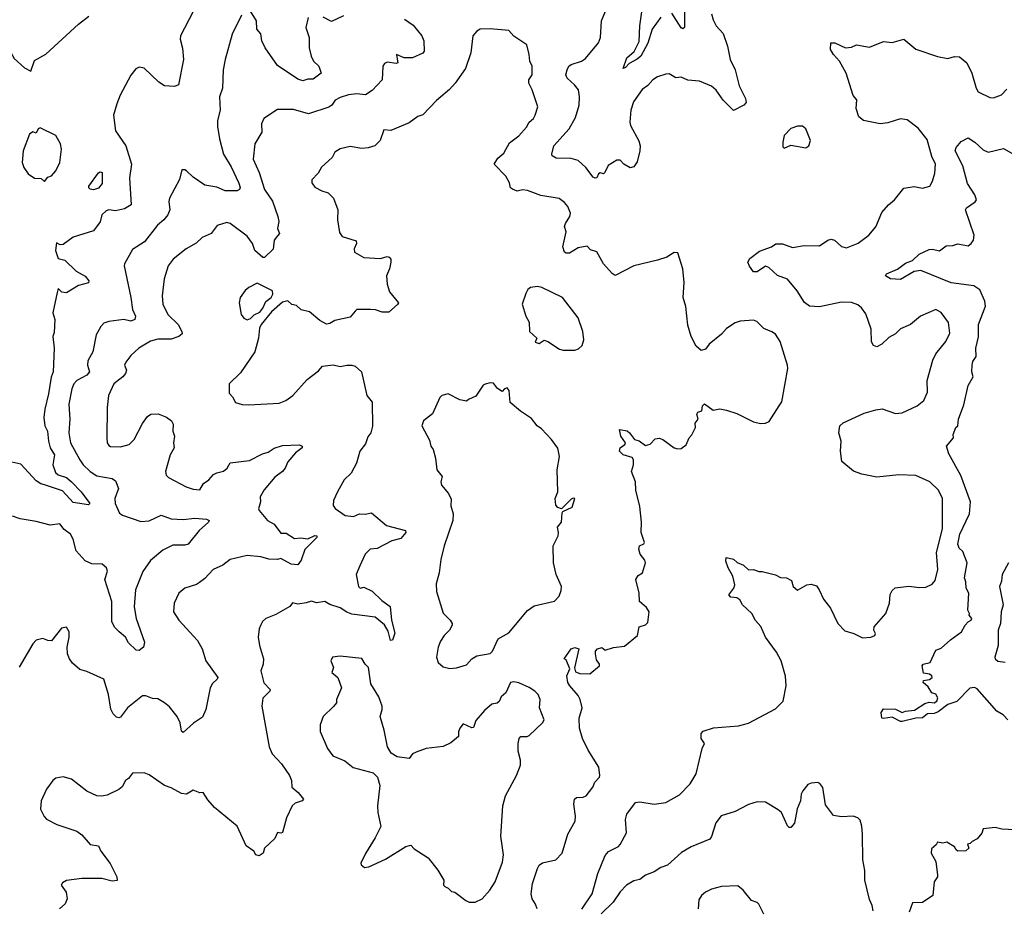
# Model space of a CAD drawing. Extents: x 1690054 to 1842981, y 782881 to 914114.
# Tile 577 of 656: x 1804377 to 1810210, y 862098 to 867361. Entities that reach past the tile are written whole.
import ezdxf

# ---------------------------------------------------------------- set-up
doc = ezdxf.new("R2010")
doc.units = 0

msp = doc.modelspace()

# ---------------------------------------------------------------- linework, layer by layer
at = {"layer": '0CON10XD'}
for points in [[(1804036.2, 867425), (1804265.9, 867255.9), (1804293.4, 867223.4), (1804345, 867131.4), (1804405, 867076.2), (1804443, 867057), (1804465, 867118.8), (1804532.5, 867157.5), (1804726.1, 867333.9), (1804787.6, 867382.4)], [(1805402.7, 867405), (1805330.8, 867265), (1805328, 867245), (1805341.8, 867191.8), (1805347.3, 867125), (1805318.7, 866975), (1805295, 866966.2), (1805235, 866970), (1805201.7, 866991.7), (1805115, 867073.4), (1805085, 867080.8), (1805065, 867070), (1805035, 867033.5), (1804972.1, 866915), (1804952.5, 866862.5)], [(1806085.7, 867374.3), (1806071.5, 867315), (1806092.9, 867255), (1806092.9, 867195), (1806104.5, 867145), (1806117.3, 867115), (1806148.6, 867085), (1806162.5, 867045), (1806115, 867008), (1806085, 867008.1), (1806055, 866998.6), (1806025, 867008.1), (1805905, 867089.5), (1805830.6, 867195), (1805811.8, 867235), (1805806.5, 867276.5), (1805782.5, 867305), (1805780, 867355), (1805745, 867411.2)], [(1808476.3, 867396.3), (1808485, 867360), (1808502, 867325), (1808545, 867280), (1808569.4, 867205), (1808586.2, 867125), (1808615.4, 867065), (1808639.2, 866969.1), (1808677.3, 866895), (1808681.2, 866871.2), (1808666.7, 866855), (1808605, 866823.8), (1808544.5, 866884.5), (1808503.7, 866943.7), (1808475, 866966.9), (1808405, 866997.5), (1808335, 867003.8), (1808295, 867021.2), (1808265, 867016.2), (1808225, 867040), (1808205, 867039.2), (1808155, 867021.9), (1808128.8, 867005), (1808098.8, 866971.2), (1808065, 866948), (1808012.9, 866875), (1807997.1, 866825), (1807991.5, 866755), (1807996.5, 866735), (1808045, 866644), (1808052.1, 866615), (1808050.9, 866585), (1808035, 866520), (1808015, 866490), (1807994.1, 866484.1), (1807955.7, 866505.7), (1807935, 866530), (1807915, 866530), (1807862.5, 866497.5), (1807844.3, 866455.7), (1807835, 866448.8), (1807815, 866453.3), (1807805, 866448.8), (1807796.2, 866423.8), (1807787, 866423), (1807775, 866428.8), (1807731.4, 866485), (1807685, 866527.8), (1807645, 866539.4), (1807555, 866541.4), (1807531.2, 866555), (1807528.8, 866565), (1807542, 866615), (1807631.3, 866715), (1807668.8, 866781.2), (1807691.4, 866855), (1807693.3, 866905), (1807686.6, 866945), (1807664.6, 866975), (1807619.6, 867015), (1807613.2, 867035), (1807619.7, 867065), (1807630.9, 867085), (1807644.5, 867095), (1807704.3, 867115), (1807729, 867131), (1807805.6, 867225), (1807816.9, 867255), (1807824.3, 867355), (1807857.5, 867435)], [(1808175, 867376.5), (1808123.1, 867305), (1808097.9, 867222.1), (1808057.5, 867145), (1808035, 867126.5), (1807987.5, 867102.5), (1807965, 867077.5), (1807953, 867073), (1807974.5, 867135), (1808016.7, 867173.3), (1808047.5, 867232.5), (1808050.4, 867325), (1808067, 867435)], [(1808315.4, 867444.6), (1808315.7, 867314.3), (1808305, 867306.7), (1808295, 867313.8), (1808239.9, 867399.9)], [(1805692.2, 867387.8), (1805635.5, 867274.5), (1805594.5, 867125), (1805582.2, 867065), (1805578, 866955), (1805561.4, 866905), (1805564.2, 866825), (1805549.4, 866765), (1805548.9, 866728.9), (1805560, 866655), (1805584.6, 866565), (1805630.1, 866490.1), (1805675, 866393.1), (1805683.7, 866366.3), (1805680, 866355), (1805665, 866347.9), (1805595, 866346.7), (1805545, 866370), (1805475, 866381.8), (1805405, 866429.4), (1805365, 866465.8), (1805355, 866472), (1805338.8, 866471.2), (1805324.2, 866415), (1805265.6, 866305), (1805261.5, 866285), (1805266.5, 866235), (1805255.4, 866204.6), (1805231.4, 866175), (1805192.9, 866145), (1805116.9, 866045), (1805045, 866000), (1804998.1, 865915), (1804995.8, 865904.2), (1805036.6, 865716.6), (1805045.6, 865645), (1805063.5, 865605), (1805058.5, 865585), (1805035, 865575.5), (1804995, 865585.8), (1804905.4, 865574.6), (1804876.4, 865563.6), (1804857.5, 865545), (1804830.8, 865495), (1804810.6, 865395), (1804780.8, 865340.8), (1804778.9, 865315), (1804790, 865275), (1804774.2, 865255.8), (1804715.4, 865225), (1804698.8, 865205), (1804686.2, 865175), (1804669.2, 865085), (1804674.5, 864995), (1804668.2, 864915), (1804679.1, 864855), (1804732.7, 864755), (1804753.5, 864725), (1804795, 864684.5), (1804835, 864659.6), (1804925, 864643.3), (1804945, 864630.7), (1804963.1, 864585), (1804941.5, 864525), (1804943.1, 864495), (1804969.1, 864439.1)], [(1806657.5, 867365), (1806707.9, 867327.9), (1806758.6, 867265), (1806770.8, 867235), (1806774.3, 867175), (1806765, 867163.3), (1806704.6, 867135.4), (1806655, 867135.6), (1806610, 867155), (1806616.2, 867115), (1806617.5, 867105), (1806608.3, 867101.7), (1806555, 867108.8), (1806538.3, 867101.7), (1806528.8, 867085), (1806524.2, 867005.8), (1806465, 866940.8), (1806425, 866915.8), (1806375, 866921.1), (1806325, 866915.6), (1806275, 866900.5), (1806247.1, 866885), (1806226.7, 866855), (1806207.7, 866842.3), (1806087.3, 866802.7), (1805999.1, 866829.1), (1805905, 866830), (1805824.5, 866775.5), (1805810.6, 866745), (1805811.4, 866695), (1805770.8, 866625), (1805760.6, 866535), (1805796.9, 866456.9), (1805827.5, 866355), (1805875.7, 866285.7), (1805906.8, 866195), (1805913.2, 866165), (1805904.2, 866125), (1805915.5, 866095), (1805905, 866081.1), (1805884.3, 866055.7), (1805878.5, 866001.5), (1805827.7, 865952.3), (1805816.9, 865953.1), (1805770.8, 865995), (1805756.5, 866035), (1805725, 866078.6), (1805623.2, 866153.2), (1805605, 866160), (1805547, 866143), (1805512, 866095), (1805459.2, 866070.8), (1805422.6, 866037.4), (1805364.2, 866005), (1805286.7, 865943.3), (1805257.6, 865902.4), (1805233.1, 865826.9), (1805222, 865725), (1805225.4, 865675.4), (1805255, 865615.8), (1805316.6, 865556.6), (1805338.8, 865515), (1805339.5, 865500.5), (1805320, 865485), (1805275, 865468.5), (1805195, 865468.2), (1805151.9, 865458.1), (1805084, 865415), (1805035, 865372.5), (1805006.2, 865333.8), (1804998.9, 865315), (1805009.2, 865285), (1805004.2, 865265), (1804988.6, 865245), (1804934.7, 865205.3), (1804903.3, 865135), (1804895.5, 865065), (1804893.5, 864885), (1804895.6, 864855), (1804905, 864839.4), (1804915, 864833.5), (1804975, 864831.9), (1805025, 864845.8), (1805055.6, 864875), (1805105, 864970), (1805135, 865012), (1805155, 865024), (1805197.7, 865027.7), (1805247.3, 865007.3), (1805276.7, 864985), (1805285.9, 864965.9), (1805284.2, 864925), (1805294, 864895), (1805288, 864855), (1805292, 864825), (1805268.9, 864785), (1805241.4, 864685), (1805244.5, 864664.5), (1805259.3, 864649.3), (1805364.2, 864594.2), (1805405, 864581.2), (1805445, 864576.7), (1805466.7, 864613.3), (1805497.1, 864635), (1805525, 864666.7), (1805545, 864678.1), (1805585, 864687.1), (1805605.7, 864704.3), (1805616.7, 864723.3)], [(1806295, 867384.4), (1806225, 867350.8), (1806175.9, 867375.9)], [(1808016.2, 865903.8), (1807905, 865846.7), (1807887.3, 865857.3), (1807836, 865915), (1807797, 865987), (1807758.8, 865998.8), (1807739.7, 866019.7), (1807685, 866009.5), (1807635, 865978.9), (1807615, 865977.4), (1807605, 865983.4), (1807595.3, 866015), (1807614.5, 866105), (1807604.1, 866135.9), (1807610, 866155), (1807636.7, 866195), (1807641.1, 866215), (1807624, 866255), (1807605, 866278), (1807572.3, 866302.3), (1807465, 866320), (1807385, 866349.4), (1807355, 866354), (1807325, 866345.7), (1807296.5, 866356.5), (1807285.6, 866365.6), (1807278.9, 866395), (1807257.1, 866435), (1807187.5, 866505), (1807209.9, 866540.1), (1807245, 866570.6), (1807278.5, 866631.5), (1807335, 866672.5), (1807379.2, 866725), (1807395, 866753.3), (1807420, 866775), (1807430, 866795), (1807447.5, 866845), (1807413.8, 866945), (1807394, 866985), (1807394, 867005), (1807413.3, 867035), (1807413.8, 867085), (1807398.8, 867115), (1807396.2, 867155), (1807381.2, 867211.2), (1807305, 867263.3), (1807275, 867296.7), (1807165, 867306.7), (1807105, 867304.2), (1807085, 867294), (1807061.4, 867265), (1807050, 867165), (1807018.2, 867071.8), (1806957.7, 866985), (1806923, 866947), (1806847.1, 866882.9), (1806765, 866796.9), (1806735, 866788.6), (1806685, 866750), (1806575, 866704.3), (1806535, 866709.4), (1806512.9, 866645), (1806482, 866615), (1806441.3, 866601.3), (1806405, 866598.6), (1806335, 866610.6), (1806275, 866597.1), (1806244.3, 866575.7), (1806228.8, 866545), (1806165, 866486.7), (1806145, 866452.5), (1806107, 866413), (1806108.8, 866395), (1806125, 866370), (1806167.5, 866347.5), (1806205, 866336.5), (1806235.7, 866305), (1806262.9, 866235), (1806260, 866175), (1806270.9, 866100.9), (1806287.2, 866077.2), (1806370.5, 866050.5), (1806372.5, 866035), (1806358.6, 866005), (1806361.2, 865985), (1806415, 865951.8), (1806514.1, 865945.9), (1806555, 865959.2), (1806565.6, 865955.6), (1806575, 865942.5), (1806576.7, 865925), (1806567.1, 865885), (1806550.5, 865845), (1806554.5, 865795), (1806568.5, 865748.5), (1806621.2, 865685), (1806616, 865675), (1806565, 865629.2), (1806525, 865629.5), (1806485, 865642.5), (1806455, 865644.4), (1806375, 865643.8), (1806363.8, 865635), (1806335, 865599.2), (1806245, 865578.8), (1806215, 865561.2), (1806195, 865558.8), (1806155, 865580), (1806095, 865630), (1806045, 865641.8), (1806017.7, 865667.7), (1805990, 865675), (1805965.4, 865695.4), (1805935, 865687.5), (1805868.4, 865631.6), (1805808.1, 865555), (1805797.1, 865535), (1805792.5, 865475), (1805770, 865395), (1805685, 865270), (1805617.5, 865205), (1805618.3, 865148.3), (1805638.3, 865128.3), (1805655, 865093.3), (1805695, 865082), (1805735, 865080.8), (1805915, 865090), (1805953.3, 865105), (1805995, 865136.2), (1806080.3, 865229.7), (1806147.7, 865282.3), (1806170.5, 865309.5), (1806235, 865318), (1806275, 865308), (1806315, 865316), (1806345, 865314.2), (1806365, 865310), (1806402, 865275), (1806434.2, 865135), (1806466.2, 865095), (1806467, 864953), (1806458, 864915), (1806439.7, 864890.3), (1806425, 864850), (1806392.9, 864805), (1806373.1, 864735), (1806340, 864675), (1806300, 864635), (1806260.8, 864565), (1806236.8, 864513.2), (1806233.7, 864483.7), (1806245.4, 864465.4), (1806305, 864425.5), (1806355, 864419.4), (1806390, 864435), (1806423.3, 864433.3), (1806461.5, 864441.5), (1806550, 864365), (1806662.5, 864335), (1806664, 864325), (1806635, 864289.2), (1806582.5, 864275), (1806495, 864230), (1806453.8, 864225), (1806423.4, 864196.6), (1806393, 864127), (1806371.1, 864075), (1806385, 864003.8), (1806395, 863994.4), (1806415, 864000.6), (1806465, 863977.5), (1806521.9, 863921.9), (1806571.4, 863885), (1806580, 863805), (1806598.7, 863728.7), (1806585, 863686.7), (1806573.6, 863683.6), (1806560.5, 863740.5), (1806537.5, 863777.5), (1806483.2, 863823.2), (1806345, 863839.6), (1806315, 863851.5), (1806275, 863878.5), (1806215, 863897.7), (1806185, 863915.5), (1806135, 863907.8), (1806105, 863918.2), (1806075, 863907.3), (1806025, 863900), (1805992.5, 863907.5), (1805977.5, 863885), (1805895, 863838.8), (1805835, 863813.8), (1805815, 863796.7), (1805805, 863777.5), (1805795.8, 863754.2), (1805790.8, 863705), (1805798.6, 863655), (1805821.9, 863575), (1805819.4, 863545), (1805805.8, 863505.8), (1805823.9, 863433.9), (1805862, 863395), (1805860, 863385), (1805817.6, 863342.4), (1805810.9, 863295), (1805854.3, 863055), (1805873.4, 863013.4), (1805929.2, 862955), (1805975.8, 862885), (1805988, 862855), (1805990, 862815), (1806027.1, 862785), (1806058.8, 862745), (1806050, 862735), (1806008.8, 862721.2), (1805991.2, 862705), (1805958.8, 862635), (1805935, 862547.5), (1805925, 862543.3), (1805905, 862547.5), (1805888.8, 862511.2), (1805826.7, 862455), (1805818.8, 862425), (1805795, 862410), (1805776.7, 862415), (1805765, 862436), (1805719.3, 862469.3), (1805665.8, 862585), (1805531.4, 862695), (1805490.9, 862740.9), (1805465, 862783.3), (1805445, 862782), (1805405, 862798.8), (1805365.7, 862774.3), (1805335, 862779.2), (1805275, 862812), (1805235.6, 862825.6), (1805145, 862888.8), (1805115, 862901.2), (1805045, 862899.2), (1805022.2, 862867.8), (1805004.3, 862855), (1804985, 862818.8), (1804965, 862802.5), (1804895, 862769.2), (1804862.7, 862762.7), (1804835, 862764), (1804775, 862791.2), (1804685, 862862.5), (1804635, 862877.5), (1804591.7, 862868.3), (1804574.1, 862855.9), (1804536.2, 862805), (1804504, 862735), (1804500, 862685), (1804521.7, 862641.7), (1804536.4, 862626.4), (1804597.5, 862595), (1804715.7, 862555.7), (1804745, 862534), (1804795, 862477.3), (1804845, 862468.8), (1804857.7, 862437.7), (1804914.2, 862364.2), (1804952.5, 862285), (1804955, 862263.3), (1804925, 862260), (1804864.1, 862274.1), (1804745, 862275.8), (1804655, 862263.3), (1804630.7, 862249.3), (1804622.5, 862235), (1804653.6, 862193.6), (1804658.8, 862155), (1804646.2, 862125), (1804613.8, 862095)], [(1807707.5, 862092.5), (1807768, 862185), (1807802.9, 862305), (1807845, 862411.2), (1807865.7, 862434.3), (1807925, 862463.8), (1807934.1, 862475.9), (1807972, 862545), (1807966.9, 862625), (1807974.4, 862655), (1808025, 862724.3), (1808051.5, 862728.5), (1808135, 862715.5), (1808205, 862725.2), (1808285, 862769.8), (1808348.5, 862835), (1808384.8, 862895.2), (1808419.5, 863045), (1808434.6, 863075), (1808414.1, 863105), (1808415, 863133.3), (1808425, 863148), (1808487.3, 863167.3), (1808635, 863180), (1808695, 863194.5), (1808855, 863279.1), (1808900, 863325), (1808917.8, 863415), (1808912.9, 863472.9), (1808887.1, 863565), (1808859.4, 863615), (1808794.4, 863705), (1808768.3, 863768.3), (1808735, 863802.5), (1808714.5, 863844.5), (1808658.8, 863895), (1808643.3, 863925), (1808625, 863936.2), (1808590.5, 863940.5), (1808577.5, 863955), (1808606.7, 863995), (1808613.3, 864015), (1808602, 864065), (1808573.8, 864115), (1808560, 864155), (1808563, 864177), (1808605, 864166), (1808626.7, 864146.7), (1808665, 864130), (1808693.6, 864103.6), (1808725, 864104.2), (1808755, 864093.8), (1808775, 864093.8), (1808855, 864073.3), (1808885, 864056.7), (1808920, 864055), (1808949.3, 864039.3), (1808960, 864005), (1808985, 863982.5), (1809040, 864015), (1809065, 864017.5), (1809097.4, 864007.4), (1809114, 863985), (1809139.3, 863929.3), (1809181.2, 863875), (1809224, 863785), (1809265, 863741.2), (1809317.5, 863725), (1809369.3, 863699.3), (1809420, 863705), (1809442.5, 863715), (1809447.5, 863725), (1809436.7, 863745), (1809438.8, 863765), (1809508.8, 863845), (1809528.8, 863905), (1809533.6, 863956.4), (1809545, 863980), (1809563.9, 863996.1), (1809645, 864006.2), (1809707.7, 863997.7), (1809745, 864000.8), (1809781.7, 864018.3), (1809800.2, 864039.8), (1809816.4, 864105), (1809808.4, 864205), (1809844.6, 864345), (1809843.3, 864525), (1809820.5, 864575), (1809769.2, 864625), (1809685, 864661.5), (1809584.6, 864665.4), (1809455, 864652.5), (1809365, 864669.2), (1809317.3, 864687.3), (1809248, 864745), (1809239.2, 864805), (1809240.8, 864835), (1809242.5, 864865), (1809228.8, 864915), (1809236.2, 864955), (1809255, 864973.8), (1809380, 865030), (1809449.3, 865050.7), (1809485.8, 865055.8), (1809565, 865028.9), (1809605, 865031.9), (1809693.3, 865075), (1809733.8, 865105), (1809754.4, 865155), (1809752.1, 865225), (1809786.5, 865345), (1809805, 865382.9), (1809864.4, 865455), (1809887.1, 865505), (1809878.5, 865568.5), (1809836.6, 865626.6), (1809805, 865644.3), (1809713.8, 865606.2), (1809653.8, 865555), (1809595, 865530), (1809565, 865501.2), (1809525, 865478), (1809485, 865440), (1809455, 865423.8), (1809435, 865432.5), (1809422.7, 865452.7), (1809422.1, 865527.9), (1809389.8, 865619.8), (1809364.2, 865655), (1809342.8, 865672.8), (1809305, 865686.5), (1809245, 865688.8), (1809115, 865661.4), (1809055, 865663.8), (1809026.6, 865686.6), (1808983.1, 865755), (1808925.8, 865825), (1808866.8, 865846.8), (1808815, 865892.9), (1808795, 865901.4), (1808745, 865867.1), (1808725, 865867.5), (1808700.6, 865900.6), (1808691.2, 865925), (1808702.7, 865947.3), (1808760.5, 865989.5), (1808830, 866015), (1808857.3, 866032.7), (1808895, 866034.3), (1808955, 866011.9), (1809025, 866024), (1809115, 866021.2), (1809165, 866056), (1809185, 866062), (1809203.3, 866055), (1809245, 866017.5), (1809275, 866010.6), (1809345, 866037.5), (1809407.5, 866085), (1809448, 866135), (1809485, 866220), (1809523.8, 866265), (1809560, 866295), (1809615, 866364), (1809675, 866372.5), (1809725, 866362.5), (1809768.8, 866375), (1809784.3, 866405), (1809797.3, 866452.7), (1809802.5, 866505), (1809781.2, 866551.2), (1809752.5, 866652.5), (1809699.3, 866719.3), (1809635, 866768.6), (1809595, 866774.5), (1809520.6, 866749.4), (1809475, 866744.6), (1809376.7, 866765), (1809347.5, 866785), (1809333.1, 866835), (1809336.1, 866886.1), (1809315, 866912.5), (1809273.3, 867045), (1809233.5, 867115), (1809198.1, 867155), (1809180.8, 867185), (1809182.5, 867225), (1809205, 867223.8), (1809270, 867195), (1809305, 867197.8), (1809335, 867211.2), (1809411.7, 867198.3), (1809495, 867231.2), (1809545, 867226), (1809615, 867246.2), (1809685, 867187.1), (1809815, 867144), (1809875, 867131.2), (1809915, 867143.8), (1809945, 867141.2), (1809987.5, 867105), (1810018.1, 867045), (1810042.9, 866955), (1810054.4, 866934.4), (1810125, 866900), (1810145, 866898.8), (1810193.8, 866916.2), (1810225, 866950)], [(1804952.5, 866862.5), (1804933.8, 866795), (1804945, 866702.5), (1805007.1, 866615), (1805039.2, 866505), (1805027.1, 866425), (1805037.1, 866265), (1804999.2, 866240.8), (1804945, 866230), (1804905, 866234.4), (1804890.2, 866229.8), (1804864.2, 866205), (1804855, 866163.3), (1804815, 866110.6), (1804695, 866073.1), (1804635, 866029.2), (1804617.7, 866027.7), (1804595, 866040), (1804588.8, 865995), (1804605, 865947.5), (1804645, 865937.5), (1804711.2, 865871.2), (1804765, 865841.4), (1804786, 865815), (1804785, 865803.3), (1804725, 865787.8), (1804655, 865744), (1804628, 865748), (1804605, 865770), (1804600, 865745), (1804574, 865625), (1804585.7, 865585), (1804581.4, 865508.6), (1804573.8, 865485), (1804581.9, 865415), (1804575.7, 865275), (1804564.2, 865244.2), (1804548.7, 865145), (1804526, 865055), (1804520.4, 865005), (1804526.2, 864955), (1804542.4, 864925), (1804547.1, 864865), (1804557.1, 864825), (1804583.6, 864785), (1804574.6, 864725), (1804589.4, 864679.4), (1804605, 864665.7), (1804655, 864649.1), (1804684.4, 864625), (1804741.1, 864565), (1804792.5, 864495), (1804785, 864487.5), (1804695, 864501.5), (1804630.8, 864570.8), (1804525, 864606.5), (1804502.1, 864612.1), (1804475, 864630), (1804385, 864728), (1804331.4, 864741.4)], [(1804525, 866402.5), (1804545, 866427.5), (1804565, 866435.8), (1804590.6, 866465), (1804614.6, 866515), (1804625.9, 866595), (1804618.2, 866625), (1804591.1, 866675), (1804499.3, 866720.7), (1804487.5, 866715), (1804475, 866690), (1804455, 866697.5), (1804435, 866683.3), (1804397.3, 866585), (1804391.9, 866515), (1804402.5, 866485), (1804427.8, 866447.8), (1804465, 866423.1), (1804505, 866421.2), (1804525, 866402.5)], [(1808905, 866600), (1808945, 866617.5), (1809035, 866602.5), (1809052.5, 866615), (1809062.5, 866645), (1809033.3, 866715), (1809015, 866730), (1808985, 866730), (1808945, 866716.7), (1808906.7, 866675), (1808897.5, 866635), (1808898.3, 866608.3), (1808905, 866600)], [(1810014, 866035), (1810026.7, 866055), (1810030.6, 866085), (1809979.4, 866235), (1809985, 866247.5), (1810037.9, 866282.1), (1810045.6, 866295), (1810035, 866323.8), (1809990.8, 866390.9), (1809964.7, 866495), (1809919.1, 866585), (1809924.5, 866605), (1809955, 866639.1), (1809995, 866662), (1810035.9, 866635.9), (1810085, 866590.8), (1810115, 866577.5), (1810205, 866598.6), (1810296.3, 866546.3)], [(1804815, 866354.4), (1804795, 866356.7), (1804786.7, 866365), (1804787.5, 866375), (1804845, 866453.8), (1804855, 866460), (1804865, 866456.7), (1804865, 866390.9), (1804845, 866363.7), (1804815, 866354.4)], [(1810230, 863215), (1810202.5, 863245), (1810165, 863266.7), (1810048.3, 863398.3), (1810033.6, 863406.4), (1810005, 863402.5), (1809927.7, 863322.3), (1809875, 863305.8), (1809818.9, 863261.1), (1809795, 863251.4), (1809755, 863250.6), (1809725, 863226.9), (1809685, 863224), (1809605, 863203.8), (1809595, 863203.8), (1809545, 863231.2), (1809495, 863222), (1809483.8, 863225), (1809481.3, 863258.7), (1809495, 863279.2), (1809565, 863278), (1809605, 863257.5), (1809624.3, 863265.7), (1809678.2, 863271.8), (1809739.2, 863310.8), (1809765, 863318.8), (1809795, 863315.8), (1809810.8, 863325), (1809815.6, 863345), (1809805, 863367.5), (1809780, 863375), (1809759.3, 863409.3), (1809730, 863435), (1809731.7, 863448.3), (1809767, 863453), (1809782.5, 863465), (1809780, 863475), (1809767.5, 863485), (1809731.7, 863491.7), (1809723.3, 863535), (1809730, 863545), (1809770, 863555), (1809805, 863627.5), (1809835, 863640), (1809891.8, 863688.2), (1809955.7, 863735), (1809978.9, 863775), (1809995, 863795.8), (1810013.3, 863805), (1810017.1, 863815), (1810001.2, 863835), (1810003.3, 863845), (1809993.8, 863865), (1810000, 863965), (1809983.3, 863995), (1809982.1, 864032.1), (1809973.8, 864055), (1809990, 864145), (1809965, 864212.5), (1809942.1, 864232.1), (1809935.4, 864255.4), (1809946, 864315), (1810002.9, 864435), (1810008.8, 864505), (1809952.5, 864662.5), (1809880.5, 864790.5), (1809866.7, 864835), (1809908.8, 864885), (1809906.7, 864905), (1809923.3, 864945), (1809933.9, 864956.1), (1809938, 864995), (1809969.5, 865080.5), (1809995.7, 865195), (1810025.8, 865245), (1810016.9, 865275), (1810018.5, 865315), (1810023, 865337), (1810043, 865367), (1810041.2, 865415), (1810056.3, 865483.6), (1810057.8, 865555), (1810098.9, 865665), (1810094.6, 865694.6), (1810065, 865760.8), (1810030, 865785), (1809895, 865802.2), (1809715.3, 865875.3), (1809675, 865869.4), (1809595, 865822.9), (1809535, 865827.1), (1809506.7, 865845), (1809512.5, 865855), (1809577, 865883), (1809625, 865919.4), (1809665.9, 865934.1), (1809705, 865971.9), (1809765, 866000.4), (1809785, 866002.3), (1809825, 865991.8), (1809865, 866021.4), (1809905, 866023.1), (1809935, 866034.2), (1809995, 866021.9), (1810014, 866035)], [(1807442.2, 862095), (1807433.6, 862123.6), (1807412.9, 862155), (1807406.7, 862185), (1807414.5, 862245), (1807444.4, 862335), (1807455, 862354), (1807475, 862367.5), (1807552.5, 862385), (1807590, 862425), (1807625, 862536.7), (1807667.5, 862615), (1807670.6, 862645), (1807660.8, 862715), (1807664.3, 862745.7), (1807675.7, 862754.3), (1807715, 862756.9), (1807732, 862765), (1807772.5, 862815), (1807784.5, 862845.5), (1807812, 862875), (1807814.4, 862885.6), (1807807.8, 862935), (1807744.7, 863035), (1807711.8, 863105), (1807693.8, 863165), (1807691.8, 863225), (1807708.6, 863285), (1807696.9, 863335), (1807685, 863358), (1807636, 863415), (1807624.4, 863435), (1807619.2, 863475), (1807636.4, 863516.4), (1807615, 863570), (1807602.5, 863575), (1807643.8, 863635), (1807665, 863642.5), (1807690, 863635), (1807663, 863523), (1807669.5, 863499.5), (1807695, 863489.4), (1807755, 863486.2), (1807811.2, 863535), (1807812.5, 863545), (1807795, 863570), (1807787.5, 863605), (1807788.3, 863621.7), (1807800, 863635), (1807825, 863642.5), (1807845, 863627.5), (1807895, 863643.3), (1807959.1, 863650.9), (1808036.7, 863715), (1808046.7, 863765), (1808085, 863776.4), (1808098.5, 863791.5), (1808106.2, 863855), (1808090.8, 863880.8), (1808048, 863915), (1808046, 863965), (1808028, 864045), (1808041.4, 864068.6), (1808067.5, 864085), (1808084.6, 864145), (1808080.2, 864160.2), (1808052.9, 864195), (1808045.8, 864225), (1808048.8, 864245), (1808075, 864257.5), (1808078.8, 864265), (1808058.6, 864325), (1808060.6, 864385), (1808051.1, 864478.9), (1808028.1, 864575), (1808024.2, 864625), (1808002, 864685), (1808013.9, 864723.9), (1808012.5, 864755), (1808005, 864768), (1807952.5, 864785), (1807930, 864805), (1807933.9, 864826.1), (1807962.5, 864845), (1807966, 864855), (1807938, 864895), (1807930, 864935), (1807975, 864925.8), (1807990, 864915), (1808020, 864875), (1808047.1, 864867.1), (1808085, 864840), (1808113, 864847), (1808141.7, 864878.3), (1808165, 864882), (1808187.5, 864875), (1808255, 864826), (1808275, 864820), (1808295, 864822.5), (1808326.1, 864843.9), (1808342.5, 864885), (1808358.3, 864901.7), (1808380, 864945), (1808378.3, 864971.7), (1808396.2, 864995), (1808387.5, 865025), (1808395, 865037.5), (1808417.5, 865045), (1808422.5, 865075), (1808433, 865087), (1808485, 865049.2), (1808525, 865056.2), (1808565, 865048), (1808625, 865028.8), (1808725, 864980), (1808765, 864968.8), (1808795, 864971.2), (1808817.7, 864982.3), (1808876.2, 865075), (1808891.2, 865098.8), (1808927.1, 865295), (1808925.7, 865315.7), (1808882.9, 865455), (1808855, 865498), (1808833.4, 865513.4), (1808785, 865531.4), (1808743, 865573), (1808725, 865582), (1808645, 865575.7), (1808615, 865566.7), (1808565, 865532.9), (1808535, 865498.6), (1808460.8, 865439.2), (1808440, 865410), (1808415, 865402.5), (1808385, 865427.5), (1808355.7, 865485.7), (1808335, 865552.5), (1808323.2, 865663.2), (1808308.1, 865715), (1808312.5, 865805), (1808306.1, 865886.1), (1808275, 865980), (1808255, 865982.5), (1808210, 865955), (1808155, 865936.2), (1808016.2, 865903.8)], [(1805725, 865584), (1805745, 865591.4), (1805766.2, 865613.8), (1805800.3, 865629.8), (1805817.8, 865652.2), (1805835, 865691.9), (1805867.5, 865715), (1805876.8, 865735), (1805875, 865755.8), (1805785, 865801.1), (1805734.3, 865775.7), (1805713.2, 865756.8), (1805683.8, 865715), (1805678, 865685), (1805690, 865615), (1805705, 865593.3), (1805725, 865584)], [(1807597, 865403), (1807665, 865403.3), (1807688.3, 865411.7), (1807709.3, 865430.7), (1807720, 865465), (1807713.3, 865515), (1807686.2, 865595), (1807592.5, 865715), (1807470, 865775), (1807445, 865780), (1807402.5, 865775), (1807387, 865763), (1807375, 865740), (1807353.6, 865676.4), (1807375.7, 865605.7), (1807395, 865570), (1807396.7, 865515), (1807440, 865475), (1807431.7, 865451.7), (1807455, 865444), (1807485, 865462.5), (1807505, 865456.2), (1807575, 865409.2), (1807597, 865403)], [(1806925, 863519.5), (1806965, 863522.5), (1807025, 863541.1), (1807056, 863575), (1807085, 863594), (1807165, 863607.5), (1807178.3, 863621.7), (1807211.2, 863695), (1807275, 863730), (1807385, 863862), (1807425, 863890), (1807545, 863917.5), (1807573.6, 863946.4), (1807585, 863980), (1807586, 864005), (1807555.9, 864075.9), (1807540, 864145), (1807536.9, 864245), (1807566.2, 864305), (1807569.7, 864325), (1807563.6, 864355), (1807586, 864385), (1807590.3, 864439.7), (1807595, 864447.5), (1807650, 864475), (1807666, 864525), (1807655, 864527.5), (1807645, 864522), (1807586.4, 864463.6), (1807565, 864472), (1807554, 864485), (1807548.8, 864525), (1807566, 864565), (1807561.4, 864695), (1807574.3, 864775), (1807564.3, 864824.3), (1807528, 864875), (1807468.3, 864938.3), (1807443.3, 864955), (1807409.5, 864999.5), (1807343.2, 865043.2), (1807283.6, 865093.6), (1807277.5, 865165), (1807265, 865180), (1807250, 865175), (1807235, 865160), (1807207, 865177), (1807185, 865207.5), (1807165, 865210), (1807135, 865202.5), (1807123.6, 865196.4), (1807079.3, 865130.7), (1807035, 865112.5), (1807025, 865102.5), (1806985, 865110), (1806915, 865146), (1806877.5, 865135), (1806866.4, 865123.6), (1806822.3, 865027.7), (1806770, 864985), (1806758.8, 864955), (1806805, 864870), (1806813.3, 864835), (1806827.5, 864815), (1806841.2, 864765), (1806848.8, 864695), (1806879.2, 864655), (1806872, 864625), (1806875.8, 864605), (1806917.5, 864555), (1806932.4, 864522.4), (1806931.5, 864481.5), (1806945.6, 864435.6), (1806943.5, 864395), (1806892.2, 864245), (1806871.4, 864165), (1806862.9, 864085), (1806845, 864020), (1806847.1, 863975), (1806885.7, 863845.7), (1806926.7, 863805), (1806940, 863785), (1806940, 863775), (1806924, 863745), (1806892.5, 863715), (1806870.2, 863679.8), (1806855.5, 863644.5), (1806845.8, 863585), (1806855.8, 863555), (1806885, 863528.9), (1806925, 863519.5)], [(1805616.7, 864723.3), (1805625, 864737.5), (1805738.7, 864751.3), (1805815, 864789.4), (1805850, 864800), (1805885, 864823.3), (1805935, 864840), (1806033.9, 864843.9), (1806050, 864835), (1806050, 864825), (1806012, 864795), (1805965, 864743.3), (1805950.8, 864705), (1805935, 864685.8), (1805888.6, 864651.4), (1805825, 864576), (1805801.2, 864535), (1805802.9, 864505), (1805791.4, 864465), (1805795, 864453.8), (1805845.7, 864395), (1805885, 864373.3), (1805925, 864320.6), (1805955, 864319.2), (1806005, 864288.9), (1806043.3, 864293.3), (1806085, 864286.2), (1806125.8, 864305.8), (1806137.5, 864305), (1806138, 864295), (1806067, 864223), (1806045, 864160), (1806025, 864133.3), (1805985.9, 864135.9), (1805925, 864170), (1805905, 864164.4), (1805853.1, 864166.9), (1805805, 864180.8), (1805725, 864187.3), (1805625, 864164.3), (1805580.2, 864129.8), (1805523.8, 864105), (1805475, 864051.2), (1805442.3, 864027.7), (1805423.9, 864016.1), (1805355.8, 863994.2), (1805320, 863965), (1805292, 863905), (1805288.8, 863855), (1805320, 863805), (1805430, 863685), (1805457.5, 863635), (1805479.2, 863565), (1805550.8, 863465), (1805547.5, 863455), (1805520.2, 863429.8), (1805506.3, 863403.7), (1805479.5, 863275), (1805459.9, 863230.1), (1805407.5, 863195), (1805345, 863138.8), (1805335, 863147.5), (1805327.6, 863197.6), (1805310.5, 863235), (1805265, 863291.1), (1805236, 863316), (1805195, 863339.4), (1805165, 863340.6), (1805125, 863356), (1805105, 863355.8), (1805016, 863285), (1804975, 863230.6), (1804965, 863225.7), (1804950.7, 863230.7), (1804930.9, 863250.9), (1804917.6, 863277.6), (1804903.7, 863363.7), (1804875.6, 863455.6), (1804775, 863500.9), (1804732.8, 863512.8), (1804690, 863550), (1804671.8, 863575), (1804661.5, 863605), (1804658.6, 863645), (1804671.2, 863705), (1804670, 863735), (1804655, 863762.5), (1804625, 863757.5), (1804565, 863683.3), (1804545, 863683.8), (1804515, 863696), (1804474.4, 863685.6), (1804456.2, 863665), (1804373.8, 863526.2)], [(1804969.1, 864439.1), (1804986.3, 864426.3), (1805095, 864390), (1805145, 864393.2), (1805215, 864426.7), (1805275, 864405.3), (1805345, 864400.6), (1805415, 864408.8), (1805483.1, 864403.1), (1805498.8, 864395), (1805496, 864385), (1805440.8, 864335), (1805375, 864255.6), (1805355, 864248.5), (1805285, 864248.2), (1805225, 864220), (1805152, 864158), (1805107.3, 864092.7), (1805063.6, 863985), (1805054.6, 863884.6), (1805068.1, 863815), (1805117.5, 863675), (1805110, 863645), (1805085, 863626.2), (1805067.5, 863627.5), (1805021.2, 863671.2), (1805003.8, 863705), (1804966.2, 863735), (1804940.6, 863760.6), (1804923.6, 863795), (1804922.5, 863915), (1804881.2, 864045), (1804897.5, 864095), (1804892, 864115), (1804865, 864136.2), (1804805, 864138.8), (1804765, 864156.2), (1804712.5, 864215), (1804694.4, 864285), (1804678.6, 864315), (1804641.1, 864341.1), (1804615, 864376), (1804558.3, 864368.3), (1804475, 864390), (1804380, 864405), (1804335, 864421.2)], [(1810234, 864145), (1810197.5, 864075), (1810193.3, 864035), (1810181.5, 864005), (1810202.4, 863895), (1810192, 863855), (1810187.8, 863785), (1810173.4, 863745), (1810173.1, 863655), (1810154, 863585), (1810156.2, 863575), (1810172.1, 863562.1), (1810215, 863555.8)], [(1807064.1, 862134.1), (1807075, 862134.3), (1807116.4, 862153.6), (1807162.5, 862205), (1807192.9, 862255), (1807237.9, 862372.1), (1807244.2, 862415), (1807228.1, 862525), (1807239.6, 862705), (1807255.5, 862765), (1807320, 862885), (1807343.1, 862946.9), (1807344.6, 862975), (1807330.9, 863029.1), (1807330, 863075), (1807336.2, 863105), (1807345, 863116.2), (1807383.9, 863116.1), (1807395, 863121.2), (1807475, 863197.5), (1807483.3, 863215), (1807456, 863285), (1807460.8, 863335), (1807448, 863365), (1807428.8, 863385), (1807395, 863406), (1807335, 863433.8), (1807305, 863440), (1807283.8, 863435), (1807256.7, 863375), (1807229.3, 863350.7), (1807217.7, 863322.3), (1807205, 863313.3), (1807175, 863306.7), (1807130.8, 863269.2), (1807079.5, 863210.5), (1807065, 863170), (1807055, 863167.5), (1807005, 863190), (1806984, 863165), (1806976.4, 863143.6), (1806976.7, 863115), (1806931.2, 863078.8), (1806885, 863056.7), (1806785, 863045.7), (1806725, 863024), (1806705, 863014), (1806685, 862986.2), (1806612.5, 862995), (1806577.3, 863017.3), (1806556.2, 863055), (1806536.1, 863153.9), (1806511.9, 863235), (1806525.5, 863275), (1806524.5, 863295), (1806505, 863350), (1806457.8, 863427.8), (1806443.8, 863525), (1806423.3, 863545), (1806405, 863577.5), (1806275, 863591.2), (1806230, 863585), (1806220, 863565), (1806236.2, 863525), (1806226.7, 863495), (1806262.5, 863465), (1806284.3, 863405), (1806254.2, 863335), (1806254, 863315), (1806235.6, 863294.4), (1806175, 863233.8), (1806157.1, 863185), (1806158.2, 863145), (1806200, 863045), (1806231.5, 863001.5), (1806302.7, 862972.7), (1806353.2, 862933.2), (1806470.5, 862900.5), (1806496.2, 862875), (1806510, 862825), (1806496.1, 862706.1), (1806498.8, 862665), (1806516.1, 862583.9), (1806483.3, 862515), (1806425, 862422.5), (1806397.5, 862365), (1806400, 862355), (1806420.7, 862340.7), (1806445, 862343.3), (1806545, 862390), (1806665, 862464), (1806695, 862472.5), (1806715, 862450), (1806797.3, 862397.3), (1806853.8, 862325), (1806890, 862265), (1806887.5, 862235), (1806895, 862227.5), (1806915, 862217.5), (1806935, 862197.5), (1806955, 862193.3), (1807020, 862145), (1807040, 862135), (1807064.1, 862134.1)], [(1809433.1, 862083.1), (1809428, 862115), (1809410.9, 862150.9), (1809384.5, 862264.5), (1809382.8, 862322.8), (1809371.8, 862385), (1809369.5, 862535), (1809365.4, 862585.4), (1809355, 862621.2), (1809341.2, 862635), (1809315, 862644.4), (1809245, 862640), (1809198.8, 862648.8), (1809150.9, 862710.9), (1809134.1, 862814.1), (1809117.7, 862837.7), (1809105, 862843.3), (1809065, 862840), (1809045, 862831.2), (1809016.2, 862795), (1809006.2, 862775), (1809002, 862735), (1808982.9, 862687.1), (1808966.4, 862603.6), (1808945, 862576.7), (1808935, 862576.7), (1808925, 862586.7), (1808890, 862665), (1808871.2, 862681.2), (1808795, 862726.9), (1808745, 862728.8), (1808695, 862712.7), (1808615, 862671.8), (1808533.3, 862646.7), (1808501.5, 862605), (1808475.5, 862524.5), (1808465, 862508.8), (1808355, 862463.1), (1808298.3, 862428.3), (1808215, 862354), (1808175, 862340), (1808135.7, 862314.3), (1808085, 862293.8), (1808051.7, 862268.3), (1808015, 862261.2), (1807971.2, 862235), (1807935, 862196), (1807892.2, 862135), (1807822.2, 862065)], [(1810275, 862563.3), (1810195, 862566.7), (1810155, 862576.7), (1810085, 862570), (1810076.1, 862543.9), (1810049.3, 862510.7), (1810020, 862495), (1810008.3, 862481.7), (1809991.7, 862478.3), (1810000, 862455), (1809981.7, 862438.3), (1809935, 862437.5), (1809923.9, 862443.9), (1809915, 862462.5), (1809869.3, 862489.3), (1809845, 862483.8), (1809815, 862490), (1809806.7, 862475), (1809778.8, 862451.2), (1809776.7, 862425), (1809803.8, 862375), (1809813.3, 862295), (1809813.3, 862285), (1809794, 862255), (1809786.2, 862175), (1809725, 862132.5), (1809665, 862130), (1809646.7, 862075)], [(1808785, 862063.3), (1808755, 862123.3), (1808745, 862133.3), (1808712.5, 862145), (1808662.5, 862205), (1808630.7, 862230.7), (1808535, 862228), (1808475, 862212.5), (1808440, 862195), (1808416.2, 862175), (1808400.5, 862149.5), (1808396, 862095)]]:
    msp.add_lwpolyline(points, dxfattribs=at)

doc.saveas('drawing.dxf')
